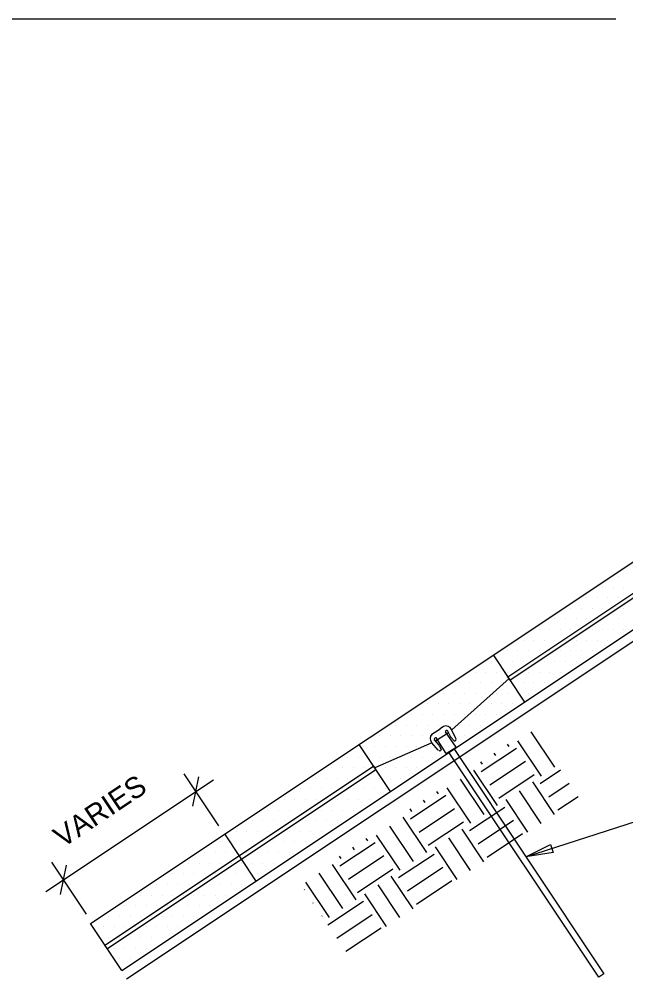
# Model space of a CAD drawing. Extents: x 638850 to 644908, y 297188 to 298900.
# Drawn here: x 642809.1 to 642886.6, y 297466.9 to 297589.5 of the extents above; entities that cross this region are included whole.
import ezdxf

# ---------------------------------------------------------------- set-up
doc = ezdxf.new("R2010")
doc.units = 0
for name, color, linetype in [('12', 7, 'Continuous'), ('13', 7, 'Continuous'), ('3', 7, 'Continuous'), ('4', 7, 'Continuous'), ('5', 7, 'Continuous'), ('6', 7, 'Continuous'), ('7', 7, 'Continuous'), ('8', 7, 'Continuous')]:
    doc.layers.add(name, color=color, linetype=linetype)

msp = doc.modelspace()

# ---------------------------------------------------------------- linework, layer by layer
at = {"layer": '12'}
for p, q in [((642885.72, 297518.29), (642885.72, 297518.29)), ((642883.69, 297516.94), (642883.69, 297516.94)), ((642885.04, 297516.94), (642885.04, 297516.94)), ((642886.4, 297516.94), (642886.4, 297516.94)), ((642881.65, 297515.58), (642881.65, 297515.58)), ((642883.01, 297515.58), (642883.01, 297515.58)), ((642884.36, 297515.58), (642884.36, 297515.58)), ((642885.72, 297515.58), (642885.72, 297515.58)), ((642879.61, 297514.22), (642879.61, 297514.22)), ((642880.97, 297514.22), (642880.97, 297514.22)), ((642882.33, 297514.22), (642882.33, 297514.22)), ((642883.69, 297514.22), (642883.69, 297514.22)), ((642885.04, 297514.22), (642885.04, 297514.22)), ((642886.4, 297514.22), (642886.4, 297514.22)), ((642877.58, 297512.87), (642877.58, 297512.87)), ((642878.94, 297512.87), (642878.94, 297512.87)), ((642880.29, 297512.87), (642880.29, 297512.87)), ((642881.65, 297512.87), (642881.65, 297512.87)), ((642883.01, 297512.87), (642883.01, 297512.87)), ((642884.36, 297512.87), (642884.36, 297512.87)), ((642885.72, 297512.87), (642885.72, 297512.87)), ((642875.55, 297511.51), (642875.55, 297511.51)), ((642876.9, 297511.51), (642876.9, 297511.51)), ((642878.26, 297511.51), (642878.26, 297511.51)), ((642879.61, 297511.51), (642879.61, 297511.51)), ((642880.97, 297511.51), (642880.97, 297511.51)), ((642882.33, 297511.51), (642882.33, 297511.51)), ((642883.69, 297511.51), (642883.69, 297511.51)), ((642885.04, 297511.51), (642885.04, 297511.51)), ((642886.4, 297511.51), (642886.4, 297511.51)), ((642873.51, 297510.15), (642873.51, 297510.15)), ((642874.87, 297510.15), (642874.87, 297510.15)), ((642876.22, 297510.15), (642876.22, 297510.15)), ((642877.58, 297510.15), (642877.58, 297510.15)), ((642878.94, 297510.15), (642878.94, 297510.15)), ((642880.29, 297510.15), (642880.29, 297510.15)), ((642881.65, 297510.15), (642881.65, 297510.15)), ((642883.01, 297510.15), (642883.01, 297510.15)), ((642884.36, 297510.15), (642884.36, 297510.15)), ((642871.47, 297508.79), (642871.47, 297508.79)), ((642872.83, 297508.79), (642872.83, 297508.79)), ((642874.19, 297508.79), (642874.19, 297508.79)), ((642875.55, 297508.79), (642875.55, 297508.79)), ((642876.9, 297508.79), (642876.9, 297508.79)), ((642878.26, 297508.79), (642878.26, 297508.79)), ((642879.61, 297508.79), (642879.61, 297508.79)), ((642880.97, 297508.79), (642880.97, 297508.79)), ((642882.33, 297508.79), (642882.33, 297508.79)), ((642869.44, 297507.44), (642869.44, 297507.44)), ((642870.79, 297507.44), (642870.79, 297507.44)), ((642872.15, 297507.44), (642872.15, 297507.44)), ((642873.51, 297507.44), (642873.51, 297507.44)), ((642874.87, 297507.44), (642874.87, 297507.44)), ((642876.22, 297507.44), (642876.22, 297507.44)), ((642877.58, 297507.44), (642877.58, 297507.44)), ((642878.94, 297507.44), (642878.94, 297507.44)), ((642880.29, 297507.44), (642880.29, 297507.44)), ((642867.4, 297506.08), (642867.4, 297506.08)), ((642868.76, 297506.08), (642868.76, 297506.08)), ((642870.12, 297506.08), (642870.12, 297506.08)), ((642871.47, 297506.08), (642871.47, 297506.08)), ((642872.83, 297506.08), (642872.83, 297506.08)), ((642874.19, 297506.08), (642874.19, 297506.08)), ((642875.55, 297506.08), (642875.55, 297506.08)), ((642876.9, 297506.08), (642876.9, 297506.08)), ((642878.26, 297506.08), (642878.26, 297506.08)), ((642865.37, 297504.72), (642865.37, 297504.72)), ((642866.72, 297504.72), (642866.72, 297504.72)), ((642868.08, 297504.72), (642868.08, 297504.72)), ((642869.44, 297504.72), (642869.44, 297504.72)), ((642870.79, 297504.72), (642870.79, 297504.72)), ((642872.15, 297504.72), (642872.15, 297504.72)), ((642873.51, 297504.72), (642873.51, 297504.72)), ((642874.87, 297504.72), (642874.87, 297504.72)), ((642876.22, 297504.72), (642876.22, 297504.72)), ((642863.33, 297503.37), (642863.33, 297503.37)), ((642864.69, 297503.37), (642864.69, 297503.37)), ((642866.04, 297503.37), (642866.04, 297503.37)), ((642867.4, 297503.37), (642867.4, 297503.37)), ((642868.76, 297503.37), (642868.76, 297503.37)), ((642870.12, 297503.37), (642870.12, 297503.37)), ((642871.47, 297503.37), (642871.47, 297503.37)), ((642872.83, 297503.37), (642872.83, 297503.37)), ((642874.19, 297503.37), (642874.19, 297503.37)), ((642861.3, 297502.01), (642861.3, 297502.01)), ((642862.65, 297502.01), (642862.65, 297502.01)), ((642864.01, 297502.01), (642864.01, 297502.01)), ((642865.37, 297502.01), (642865.37, 297502.01)), ((642866.72, 297502.01), (642866.72, 297502.01)), ((642868.08, 297502.01), (642868.08, 297502.01)), ((642869.44, 297502.01), (642869.44, 297502.01)), ((642870.79, 297502.01), (642870.79, 297502.01)), ((642872.15, 297502.01), (642872.15, 297502.01)), ((642859.26, 297500.65), (642859.26, 297500.65)), ((642860.62, 297500.65), (642860.62, 297500.65)), ((642861.97, 297500.65), (642861.97, 297500.65)), ((642863.33, 297500.65), (642863.33, 297500.65)), ((642864.69, 297500.65), (642864.69, 297500.65)), ((642866.04, 297500.65), (642866.04, 297500.65)), ((642867.4, 297500.65), (642867.4, 297500.65)), ((642868.76, 297500.65), (642868.76, 297500.65)), ((642870.12, 297500.65), (642870.12, 297500.65)), ((642857.22, 297499.3), (642857.22, 297499.3)), ((642858.58, 297499.3), (642858.58, 297499.3)), ((642859.94, 297499.3), (642859.94, 297499.3)), ((642861.3, 297499.3), (642861.3, 297499.3)), ((642862.65, 297499.3), (642862.65, 297499.3)), ((642864.01, 297499.3), (642864.01, 297499.3)), ((642865.37, 297499.3), (642865.37, 297499.3)), ((642866.72, 297499.3), (642866.72, 297499.3)), ((642868.08, 297499.3), (642868.08, 297499.3)), ((642855.19, 297497.94), (642855.19, 297497.94)), ((642856.55, 297497.94), (642856.55, 297497.94)), ((642857.9, 297497.94), (642857.9, 297497.94)), ((642859.26, 297497.94), (642859.26, 297497.94)), ((642860.62, 297497.94), (642860.62, 297497.94)), ((642861.97, 297497.94), (642861.97, 297497.94)), ((642863.33, 297497.94), (642863.33, 297497.94)), ((642864.69, 297497.94), (642864.69, 297497.94)), ((642866.04, 297497.94), (642866.04, 297497.94)), ((642853.15, 297496.58), (642853.15, 297496.58)), ((642854.51, 297496.58), (642854.51, 297496.58)), ((642855.87, 297496.58), (642855.87, 297496.58)), ((642857.22, 297496.58), (642857.22, 297496.58)), ((642858.58, 297496.58), (642858.58, 297496.58)), ((642859.94, 297496.58), (642859.94, 297496.58)), ((642861.3, 297496.58), (642861.3, 297496.58)), ((642862.65, 297496.58), (642862.65, 297496.58)), ((642864.01, 297496.58), (642864.01, 297496.58)), ((642851.12, 297495.22), (642851.12, 297495.22)), ((642852.47, 297495.22), (642852.47, 297495.22)), ((642853.83, 297495.22), (642853.83, 297495.22)), ((642855.19, 297495.22), (642855.19, 297495.22)), ((642856.55, 297495.22), (642856.55, 297495.22)), ((642857.9, 297495.22), (642857.9, 297495.22)), ((642859.26, 297495.22), (642859.26, 297495.22)), ((642860.62, 297495.22), (642860.62, 297495.22)), ((642861.97, 297495.22), (642861.97, 297495.22)), ((642849.08, 297493.87), (642849.08, 297493.87)), ((642850.44, 297493.87), (642850.44, 297493.87)), ((642851.8, 297493.87), (642851.8, 297493.87)), ((642853.15, 297493.87), (642853.15, 297493.87)), ((642854.51, 297493.87), (642854.51, 297493.87)), ((642855.87, 297493.87), (642855.87, 297493.87)), ((642857.22, 297493.87), (642857.22, 297493.87)), ((642858.58, 297493.87), (642858.58, 297493.87)), ((642859.94, 297493.87), (642859.94, 297493.87)), ((642847.05, 297492.51), (642847.05, 297492.51)), ((642848.4, 297492.51), (642848.4, 297492.51)), ((642849.76, 297492.51), (642849.76, 297492.51)), ((642851.12, 297492.51), (642851.12, 297492.51)), ((642852.47, 297492.51), (642852.47, 297492.51)), ((642853.83, 297492.51), (642853.83, 297492.51)), ((642855.19, 297492.51), (642855.19, 297492.51)), ((642856.55, 297492.51), (642856.55, 297492.51)), ((642857.9, 297492.51), (642857.9, 297492.51)), ((642845.01, 297491.15), (642845.01, 297491.15)), ((642846.37, 297491.15), (642846.37, 297491.15)), ((642847.72, 297491.15), (642847.72, 297491.15)), ((642849.08, 297491.15), (642849.08, 297491.15)), ((642850.44, 297491.15), (642850.44, 297491.15)), ((642851.8, 297491.15), (642851.8, 297491.15)), ((642853.15, 297491.15), (642853.15, 297491.15)), ((642854.51, 297491.15), (642854.51, 297491.15)), ((642855.87, 297491.15), (642855.87, 297491.15)), ((642842.98, 297489.8), (642842.98, 297489.8)), ((642844.33, 297489.8), (642844.33, 297489.8)), ((642845.69, 297489.8), (642845.69, 297489.8)), ((642847.05, 297489.8), (642847.05, 297489.8)), ((642848.4, 297489.8), (642848.4, 297489.8)), ((642849.76, 297489.8), (642849.76, 297489.8)), ((642851.12, 297489.8), (642851.12, 297489.8)), ((642852.47, 297489.8), (642852.47, 297489.8)), ((642853.83, 297489.8), (642853.83, 297489.8)), ((642840.94, 297488.44), (642840.94, 297488.44)), ((642842.3, 297488.44), (642842.3, 297488.44)), ((642843.65, 297488.44), (642843.65, 297488.44)), ((642845.01, 297488.44), (642845.01, 297488.44)), ((642846.37, 297488.44), (642846.37, 297488.44)), ((642847.72, 297488.44), (642847.72, 297488.44)), ((642849.08, 297488.44), (642849.08, 297488.44)), ((642850.44, 297488.44), (642850.44, 297488.44)), ((642851.8, 297488.44), (642851.8, 297488.44)), ((642838.9, 297487.08), (642838.9, 297487.08)), ((642840.26, 297487.08), (642840.26, 297487.08)), ((642841.62, 297487.08), (642841.62, 297487.08)), ((642842.98, 297487.08), (642842.98, 297487.08)), ((642844.33, 297487.08), (642844.33, 297487.08)), ((642845.69, 297487.08), (642845.69, 297487.08)), ((642847.05, 297487.08), (642847.05, 297487.08)), ((642848.4, 297487.08), (642848.4, 297487.08)), ((642849.76, 297487.08), (642849.76, 297487.08)), ((642836.87, 297485.73), (642836.87, 297485.73)), ((642838.23, 297485.73), (642838.23, 297485.73)), ((642839.58, 297485.73), (642839.58, 297485.73)), ((642840.94, 297485.73), (642840.94, 297485.73)), ((642842.3, 297485.73), (642842.3, 297485.73)), ((642843.65, 297485.73), (642843.65, 297485.73)), ((642845.01, 297485.73), (642845.01, 297485.73)), ((642846.37, 297485.73), (642846.37, 297485.73)), ((642847.72, 297485.73), (642847.72, 297485.73)), ((642834.83, 297484.37), (642834.83, 297484.37)), ((642836.19, 297484.37), (642836.19, 297484.37)), ((642837.55, 297484.37), (642837.55, 297484.37)), ((642838.9, 297484.37), (642838.9, 297484.37)), ((642840.26, 297484.37), (642840.26, 297484.37)), ((642841.62, 297484.37), (642841.62, 297484.37)), ((642842.98, 297484.37), (642842.98, 297484.37)), ((642844.33, 297484.37), (642844.33, 297484.37)), ((642845.69, 297484.37), (642845.69, 297484.37)), ((642832.8, 297483.01), (642832.8, 297483.01)), ((642834.15, 297483.01), (642834.15, 297483.01)), ((642835.51, 297483.01), (642835.51, 297483.01)), ((642836.87, 297483.01), (642836.87, 297483.01)), ((642838.23, 297483.01), (642838.23, 297483.01)), ((642839.58, 297483.01), (642839.58, 297483.01)), ((642840.94, 297483.01), (642840.94, 297483.01)), ((642842.3, 297483.01), (642842.3, 297483.01)), ((642843.65, 297483.01), (642843.65, 297483.01)), ((642830.76, 297481.65), (642830.76, 297481.65)), ((642832.12, 297481.65), (642832.12, 297481.65)), ((642833.47, 297481.65), (642833.47, 297481.65)), ((642834.83, 297481.65), (642834.83, 297481.65)), ((642836.19, 297481.65), (642836.19, 297481.65)), ((642837.55, 297481.65), (642837.55, 297481.65)), ((642838.9, 297481.65), (642838.9, 297481.65)), ((642840.26, 297481.65), (642840.26, 297481.65)), ((642841.62, 297481.65), (642841.62, 297481.65)), ((642828.73, 297480.3), (642828.73, 297480.3)), ((642830.08, 297480.3), (642830.08, 297480.3)), ((642831.44, 297480.3), (642831.44, 297480.3)), ((642832.8, 297480.3), (642832.8, 297480.3)), ((642834.15, 297480.3), (642834.15, 297480.3)), ((642835.51, 297480.3), (642835.51, 297480.3)), ((642836.87, 297480.3), (642836.87, 297480.3)), ((642838.23, 297480.3), (642838.23, 297480.3)), ((642839.58, 297480.3), (642839.58, 297480.3)), ((642826.69, 297478.94), (642826.69, 297478.94)), ((642828.05, 297478.94), (642828.05, 297478.94)), ((642829.41, 297478.94), (642829.41, 297478.94)), ((642830.76, 297478.94), (642830.76, 297478.94)), ((642832.12, 297478.94), (642832.12, 297478.94)), ((642833.47, 297478.94), (642833.47, 297478.94)), ((642834.83, 297478.94), (642834.83, 297478.94)), ((642836.19, 297478.94), (642836.19, 297478.94)), ((642837.55, 297478.94), (642837.55, 297478.94)), ((642824.66, 297477.58), (642824.66, 297477.58)), ((642826.01, 297477.58), (642826.01, 297477.58)), ((642827.37, 297477.58), (642827.37, 297477.58)), ((642828.73, 297477.58), (642828.73, 297477.58)), ((642830.08, 297477.58), (642830.08, 297477.58)), ((642831.44, 297477.58), (642831.44, 297477.58)), ((642832.8, 297477.58), (642832.8, 297477.58)), ((642834.15, 297477.58), (642834.15, 297477.58)), ((642835.51, 297477.58), (642835.51, 297477.58)), ((642822.62, 297476.23), (642822.62, 297476.23)), ((642823.98, 297476.23), (642823.98, 297476.23)), ((642825.33, 297476.23), (642825.33, 297476.23)), ((642826.69, 297476.23), (642826.69, 297476.23)), ((642828.05, 297476.23), (642828.05, 297476.23)), ((642829.41, 297476.23), (642829.41, 297476.23)), ((642830.76, 297476.23), (642830.76, 297476.23)), ((642832.12, 297476.23), (642832.12, 297476.23)), ((642833.47, 297476.23), (642833.47, 297476.23)), ((642820.58, 297474.87), (642820.58, 297474.87)), ((642821.94, 297474.87), (642821.94, 297474.87)), ((642823.3, 297474.87), (642823.3, 297474.87)), ((642824.66, 297474.87), (642824.66, 297474.87)), ((642826.01, 297474.87), (642826.01, 297474.87)), ((642827.37, 297474.87), (642827.37, 297474.87)), ((642828.73, 297474.87), (642828.73, 297474.87)), ((642830.08, 297474.87), (642830.08, 297474.87)), ((642831.44, 297474.87), (642831.44, 297474.87)), ((642818.55, 297473.51), (642818.55, 297473.51)), ((642819.9, 297473.51), (642819.9, 297473.51)), ((642821.26, 297473.51), (642821.26, 297473.51)), ((642822.62, 297473.51), (642822.62, 297473.51)), ((642823.98, 297473.51), (642823.98, 297473.51)), ((642825.33, 297473.51), (642825.33, 297473.51)), ((642826.69, 297473.51), (642826.69, 297473.51)), ((642828.05, 297473.51), (642828.05, 297473.51)), ((642829.41, 297473.51), (642829.41, 297473.51)), ((642820.58, 297472.15), (642820.58, 297472.15)), ((642821.94, 297472.15), (642821.94, 297472.15)), ((642823.3, 297472.15), (642823.3, 297472.15)), ((642824.66, 297472.15), (642824.66, 297472.15)), ((642826.01, 297472.15), (642826.01, 297472.15)), ((642827.37, 297472.15), (642827.37, 297472.15)), ((642821.26, 297470.8), (642821.26, 297470.8)), ((642822.62, 297470.8), (642822.62, 297470.8)), ((642823.98, 297470.8), (642823.98, 297470.8)), ((642825.33, 297470.8), (642825.33, 297470.8)), ((642821.94, 297469.44), (642821.94, 297469.44)), ((642823.3, 297469.44), (642823.3, 297469.44))]:
    msp.add_line(p, q, dxfattribs=at)
at = {"layer": '13'}
for p, q in [((642877.56, 297493.92), (642874.55, 297498.43)), ((642871.73, 297496.55), (642871.52, 297496.86)), ((642875.87, 297492.79), (642872.85, 297497.3)), ((642868.15, 297493.35), (642872.67, 297496.36)), ((642870.03, 297495.42), (642869.83, 297495.73)), ((642868.34, 297494.29), (642868.13, 297494.6)), ((642869.28, 297491.65), (642873.8, 297494.67)), ((642870.22, 297489.02), (642867.21, 297493.54)), ((642875.68, 297491.85), (642878.28, 297493.58)), ((642868.53, 297487.89), (642865.52, 297492.41)), ((642870.41, 297489.96), (642874.93, 297492.97)), ((642877.52, 297487.86), (642874.74, 297492.03)), ((642876.81, 297490.15), (642879.41, 297491.89)), ((642862.69, 297490.53), (642862.49, 297490.83)), ((642866.84, 297486.76), (642863.82, 297491.28)), ((642875.83, 297486.73), (642873.04, 297490.9)), ((642859.12, 297487.33), (642863.64, 297490.34)), ((642861, 297489.4), (642860.79, 297489.71)), ((642874.13, 297485.61), (642871.35, 297489.77)), ((642877.94, 297488.46), (642880.54, 297490.19)), ((642859.31, 297488.27), (642859.1, 297488.58)), ((642860.25, 297485.63), (642864.76, 297488.64)), ((642866.65, 297485.82), (642871.16, 297488.83)), ((642861.19, 297483), (642858.18, 297487.51)), ((642861.38, 297483.94), (642865.89, 297486.95)), ((642867.78, 297484.13), (642872.29, 297487.14)), ((642859.5, 297481.87), (642856.49, 297486.39)), ((642868.49, 297481.84), (642865.71, 297486.01)), ((642853.66, 297484.5), (642853.46, 297484.81)), ((642857.8, 297480.74), (642854.79, 297485.25)), ((642866.79, 297480.71), (642864.01, 297484.88)), ((642868.91, 297482.43), (642873.42, 297485.45)), ((642850.09, 297481.3), (642854.6, 297484.31)), ((642851.97, 297483.37), (642851.76, 297483.68)), ((642865.1, 297479.58), (642862.32, 297483.75)), ((642850.28, 297482.24), (642850.07, 297482.55)), ((642851.22, 297479.61), (642855.73, 297482.62)), ((642857.61, 297479.8), (642862.13, 297482.81)), ((642852.16, 297476.98), (642849.15, 297481.49)), ((642852.35, 297477.92), (642856.86, 297480.93)), ((642858.74, 297478.1), (642863.26, 297481.12)), ((642850.47, 297475.84), (642847.45, 297480.36)), ((642859.45, 297475.82), (642856.67, 297479.99)), ((642845.53, 297478.26), (642845.57, 297478.29)), ((642848.77, 297474.71), (642845.76, 297479.23)), ((642857.76, 297474.69), (642854.98, 297478.86)), ((642859.88, 297476.41), (642864.39, 297479.42)), ((642856.07, 297473.56), (642853.29, 297477.73)), ((642846.66, 297476.57), (642846.7, 297476.6)), ((642848.58, 297473.77), (642853.1, 297476.79)), ((642847.79, 297474.88), (642847.83, 297474.9)), ((642849.71, 297472.08), (642854.23, 297475.09)), ((642850.84, 297470.39), (642855.36, 297473.4))]:
    msp.add_line(p, q, dxfattribs=at)
at = {"layer": '3'}
msp.add_line((642885.38, 297589.55), (642692.67, 297589.55), dxfattribs=at)
at = {"layer": '4'}
for p, q in [((642871.72, 297505.27), (642864.39, 297498.68)), ((642862.33, 297497.28), (642863.97, 297498.36)), ((642861.84, 297497.05), (642854.56, 297493.82))]:
    msp.add_line(p, q, dxfattribs=at)
for points in [[(642871.57, 297505.49), (642923.05, 297539.83), (642923.35, 297539.37), (642871.87, 297505.04)], [(642820.08, 297471.16), (642854.41, 297494.05), (642854.71, 297493.6), (642820.39, 297470.71)]]:
    msp.add_lwpolyline(points, close=True, dxfattribs=at)
at = {"layer": '5'}
for p, q in [((642818.23, 297473.94), (642938.35, 297554.05)), ((642822.24, 297467.92), (642942.37, 297548.03)), ((642873.73, 297502.25), (642869.71, 297508.28)), ((642856.56, 297490.81), (642852.55, 297496.83)), ((642839.4, 297479.37), (642835.39, 297485.39)), ((642822.24, 297467.92), (642818.23, 297473.94))]:
    msp.add_line(p, q, dxfattribs=at)
at = {"layer": '6'}
for p, q in [((642834.62, 297486.44), (642830.2, 297493.06)), ((642873.86, 297482.46), (642907.13, 297493.19)), ((642812.53, 297478.02), (642833.96, 297492.31)), ((642831.33, 297488.92), (642832.08, 297492.69)), ((642831.71, 297490.8), (642831.71, 297490.8)), ((642817.7, 297475.15), (642813.28, 297481.78)), ((642814.41, 297477.64), (642815.16, 297481.4))]:
    msp.add_line(p, q, dxfattribs=at)
msp.add_lwpolyline([(642877.36, 297483.02), (642873.86, 297482.46), (642877.03, 297484.05)], close=True, dxfattribs=at)
at = {"layer": '7'}
for p, q in [((642861.87, 297498.15), (642862.3, 297498.44)), ((642862.3, 297498.44), (642862.91, 297498.84)), ((642863.34, 297499.13), (642862.91, 297498.84)), ((642864.95, 297496.5), (642863.58, 297498.42)), ((642864.29, 297497.74), (642863.88, 297498.53)), ((642864.91, 297497.59), (642864.36, 297498.73)), ((642862.68, 297496.1), (642861.84, 297497.05)), ((642862.78, 297496.73), (642862.21, 297497.42)), ((642863.67, 297495.65), (642862.43, 297497.65)), ((642862.78, 297496.73), (642863.06, 297496.14)), ((642864.29, 297497.74), (642864.74, 297497.25)), ((642863.67, 297495.65), (642864.95, 297496.5)), ((642883.2, 297467.08), (642864, 297495.87)), ((642864.64, 297496.3), (642883.84, 297467.51)), ((642883.84, 297467.51), (642883.2, 297467.08))]:
    msp.add_line(p, q, dxfattribs=at)
for centre, radius, start, end in [((642863.64, 297498.39), 0.799, 25.6991, 112.5769), ((642862.43, 297497.58), 0.799, 134.8231, 221.7009), ((642863.73, 297498.47), 0.161, 25.4951, 197.7987), ((642862.33, 297497.53), 0.161, 49.6013, 221.9049), ((642864.51, 297497.64), 0.211, 117.5065, 119.2635), ((642864.7, 297497.49), 0.24, 279.84, 25.7), ((642862.86, 297496.26), 0.24, 221.7, 327.56)]:
    msp.add_arc(centre, radius, start, end, dxfattribs=at)
at = {"layer": '8'}
msp.add_line((642822.83, 297466.87), (642943.97, 297547.66), dxfattribs=at)

# ---------------------------------------------------------------- texts
at = {"layer": '3'}
msp.add_text('VARIES', height=2.689, rotation=33.7, dxfattribs=at).set_placement((642814.68, 297483.55))

doc.saveas('drawing.dxf')
